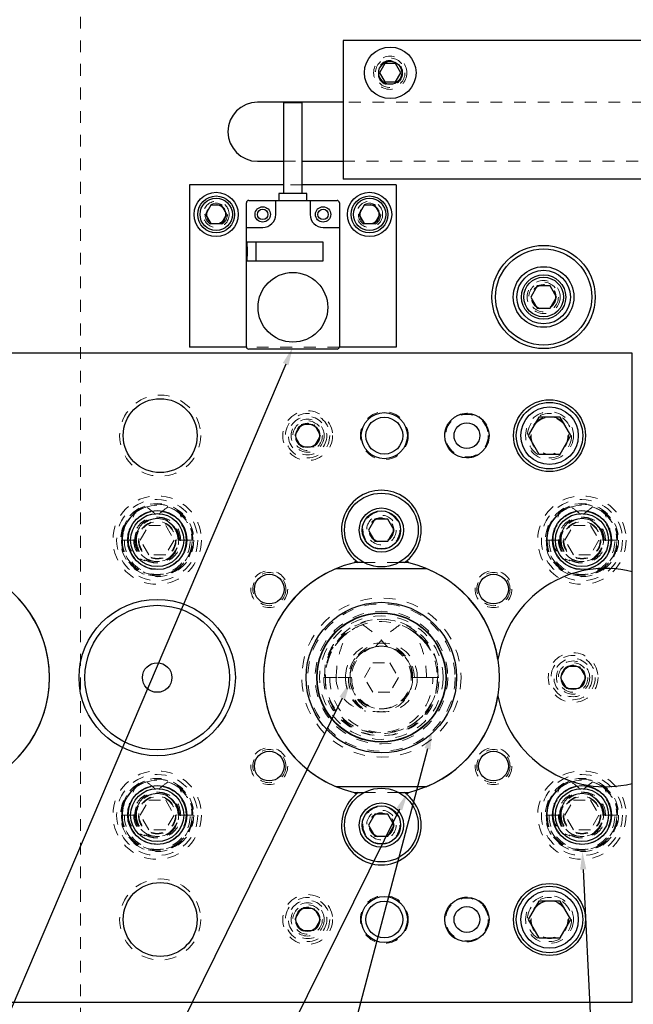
# Model space of a CAD drawing. Header units: inches. Extents: x 220 to 877, y 4 to 174.
# Tile 374 of 656: x 419 to 424, y 156 to 164. Entities that reach past the tile are written whole.
import ezdxf

# ---------------------------------------------------------------- set-up
doc = ezdxf.new("R2010")
doc.units = ezdxf.units.IN
doc.header["$LTSCALE"] = 0.5
doc.header["$MEASUREMENT"] = 0
doc.linetypes.add('HIDDEN', pattern=[0.225, 0.15, -0.075])
for name, color, linetype in [('DIE-M-S', 8, 'Continuous'), ('DIE-M-S2', 1, 'Continuous'), ('DIE-M-S3', 8, 'Continuous'), ('DSS-M-S', 53, 'Continuous'), ('MFT-M-S', 8, 'Continuous'), ('SID-M-S', 105, 'Continuous'), ('SVD-M-S', 8, 'Continuous')]:
    doc.layers.add(name, color=color, linetype=linetype)

msp = doc.modelspace()

# ---------------------------------------------------------------- linework, layer by layer
at = {"layer": 'DIE-M-S', "linetype": 'Continuous', "lineweight": 25}
for p, q in [((421.1549, 163.29596), (421.1549, 162.52705)), ((421.23364, 163.29596), (421.1549, 163.29596)), ((421.31238, 163.29596), (421.23364, 163.29596)), ((421.31238, 162.52705), (421.31238, 163.29596)), ((420.35864, 162.59988), (420.35864, 161.22488)), ((421.1549, 162.59988), (420.35864, 162.59988)), ((422.10864, 162.59988), (421.31238, 162.59988)), ((422.10864, 162.59988), (422.10864, 161.22488)), ((420.85962, 162.46799), (421.08797, 162.46799)), ((421.08797, 162.34988), (421.08797, 162.46799)), ((421.08797, 162.46799), (421.37931, 162.46799)), ((421.11553, 162.52705), (421.11553, 162.46799)), ((421.23364, 162.52705), (421.11553, 162.52705)), ((421.35175, 162.52705), (421.23364, 162.52705)), ((421.35175, 162.46799), (421.35175, 162.52705)), ((421.37931, 162.46799), (421.37931, 162.34988)), ((421.37931, 162.46799), (421.60765, 162.46799)), ((420.83994, 162.23964), (420.83994, 162.44831)), ((421.62734, 162.44831), (421.62734, 162.23964)), ((420.83994, 162.11366), (420.83994, 162.23964)), ((420.83994, 162.23964), (420.97773, 162.23964)), ((421.48954, 162.23964), (421.62734, 162.23964)), ((421.62734, 162.23964), (421.62734, 161.22783)), ((421.48954, 162.11366), (420.83994, 162.11366)), ((420.83994, 161.95618), (420.83994, 162.11366)), ((420.84387, 162.11366), (420.84387, 161.95618)), ((420.91868, 162.11366), (420.91868, 161.95618)), ((421.48954, 161.95618), (421.48954, 162.11366)), ((420.83994, 161.22783), (420.83994, 161.95618)), ((420.83994, 161.95618), (421.48954, 161.95618)), ((420.84016, 161.22488), (420.35864, 161.22488)), ((421.60765, 161.20815), (420.85962, 161.20815)), ((422.10864, 161.22488), (421.62712, 161.22488)), ((424.10864, 161.17488), (407.30864, 161.17488)), ((424.10864, 159.3221), (424.10864, 161.17488)), ((421.78799, 159.39988), (421.7703, 159.39988)), ((421.83521, 159.39988), (421.78799, 159.39988)), ((422.1793, 159.39988), (422.13207, 159.39988)), ((422.19698, 159.39988), (422.1793, 159.39988)), ((424.10864, 157.52766), (424.10864, 159.3221)), ((421.7703, 157.44988), (421.78799, 157.44988)), ((421.78799, 157.44988), (421.83521, 157.44988)), ((422.13207, 157.44988), (422.1793, 157.44988)), ((422.1793, 157.44988), (422.19698, 157.44988)), ((424.10864, 155.67488), (424.10864, 157.52766)), ((407.30864, 155.67488), (424.10864, 155.67488))]:
    msp.add_line(p, q, dxfattribs=at)
at = {"layer": 'DIE-M-S', "linetype": 'HIDDEN', "lineweight": 18}
for p, q in [((421.31238, 162.59988), (421.1549, 162.59988)), ((420.84781, 162.07429), (420.84387, 162.07429)), ((420.84781, 161.99555), (420.84781, 162.07429)), ((420.84387, 161.99555), (420.84781, 161.99555)), ((421.62712, 161.22488), (420.84016, 161.22488)), ((422.13207, 159.39988), (421.83521, 159.39988)), ((421.83521, 157.44988), (422.13207, 157.44988))]:
    msp.add_line(p, q, dxfattribs=at)
at = {"layer": 'DIE-M-S', "linetype": 'Continuous', "lineweight": 25}
for centre, radius in [((420.58364, 162.34988), 0.1875), ((421.88364, 162.34988), 0.1875), ((420.97773, 162.34988), 0.06496), ((420.97774, 162.34988), 0.0445), ((421.48954, 162.34988), 0.06496), ((421.48954, 162.34988), 0.0445), ((421.23364, 161.56248), 0.29528), ((420.10864, 160.47488), 0.3135), ((423.40864, 160.47488), 0.3045), ((422.00864, 160.47488), 0.195), ((422.00864, 160.47488), 0.15625), ((422.70864, 160.47488), 0.1875), ((421.35864, 160.47488), 0.1005), ((421.03364, 159.17488), 0.126), ((422.93364, 159.17488), 0.126), ((420.08364, 158.42488), 0.6625), ((420.08364, 158.42488), 0.6125), ((420.08364, 158.42488), 0.125), ((423.60864, 158.42488), 0.1005), ((421.03364, 157.67488), 0.126), ((422.93364, 157.67488), 0.126), ((420.10864, 156.37488), 0.3135), ((423.40864, 156.37488), 0.3045), ((422.00864, 156.37488), 0.195), ((422.00864, 156.37488), 0.15625), ((422.70864, 156.37488), 0.1875), ((421.35864, 156.37488), 0.1005)]:
    msp.add_circle(centre, radius, dxfattribs=at)
at = {"layer": 'DIE-M-S', "linetype": 'HIDDEN', "lineweight": 18}
for centre, radius in [((420.58364, 162.34988), 0.1105), ((421.88364, 162.34988), 0.1105), ((423.40864, 160.47488), 0.203), ((421.98364, 159.67488), 0.1005), ((421.98364, 157.17488), 0.1005), ((423.40864, 156.37488), 0.203)]:
    msp.add_circle(centre, radius, dxfattribs=at)
at = {"layer": 'DIE-M-S', "linetype": 'Continuous', "lineweight": 25}
for centre, radius, start, end in [((420.85962, 162.44831), 0.01969, 90, 180), ((421.60765, 162.44831), 0.01969, 0, 90), ((420.97773, 162.34988), 0.11024, 270, 0), ((421.48954, 162.34988), 0.11024, 180, 270), ((420.85962, 161.22783), 0.01969, 180, 270), ((421.60765, 161.22783), 0.01969, 270, 0), ((421.98364, 159.67488), 0.3375, 305.430945, 234.569055), ((418.18364, 158.42488), 0.9875, 283.442024, 76.557976), ((421.98364, 158.42488), 1, 103.391083, 256.608917), ((421.76164, 159.39488), 0.01, 30, 163.668566), ((422.20564, 159.39488), 0.01, 16.331434, 150), ((421.98364, 158.42488), 1, 8.887564, 76.608917), ((423.88364, 158.42488), 0.925, 75.921961, 170.385245), ((421.98364, 158.42488), 1, 283.391083, 351.112436), ((423.88364, 158.42488), 0.925, 189.614755, 284.078039), ((421.98364, 157.17488), 0.3375, 125.430945, 54.569055), ((421.76164, 157.45488), 0.01, 196.331434, 330), ((422.20564, 157.45488), 0.01, 210, 343.668566)]:
    msp.add_arc(centre, radius, start, end, dxfattribs=at)
at = {"layer": 'DIE-M-S2', "linetype": 'Continuous', "lineweight": 25}
for p, q in [((421.76144, 159.39988), (421.75205, 159.39769)), ((421.7703, 159.39988), (421.76144, 159.39988)), ((421.83521, 159.39988), (421.78799, 159.39988)), ((422.1793, 159.39988), (422.13207, 159.39988)), ((422.20585, 159.39988), (422.19698, 159.39988)), ((422.21524, 159.39769), (422.20585, 159.39988)), ((421.60368, 159.34988), (422.36361, 159.34988)), ((422.36361, 157.49988), (421.60368, 157.49988)), ((421.75205, 157.45207), (421.76144, 157.44988)), ((421.76144, 157.44988), (421.7703, 157.44988)), ((421.78799, 157.44988), (421.83521, 157.44988)), ((422.13207, 157.44988), (422.1793, 157.44988)), ((422.19698, 157.44988), (422.20585, 157.44988)), ((422.20585, 157.44988), (422.21524, 157.45207))]:
    msp.add_line(p, q, dxfattribs=at)
at = {"layer": 'DIE-M-S2', "linetype": 'HIDDEN', "lineweight": 18}
for p, q in [((422.13207, 159.39988), (421.83521, 159.39988)), ((421.83521, 157.44988), (422.13207, 157.44988))]:
    msp.add_line(p, q, dxfattribs=at)
at = {"layer": 'DIE-M-S2', "linetype": 'Continuous', "lineweight": 25}
for radius in [0.638, 0.548, 0.545]:
    msp.add_circle((421.98364, 158.42488), radius, dxfattribs=at)
at = {"layer": 'DIE-M-S2', "linetype": 'HIDDEN', "lineweight": 18}
msp.add_circle((421.98364, 158.42488), 0.625, dxfattribs=at)
at = {"layer": 'DIE-M-S2', "linetype": 'Continuous', "lineweight": 25}
for centre, radius, start, end in [((418.18364, 158.42488), 0.9875, 292.474369, 67.525631), ((421.98364, 158.42488), 1, 112.331645, 247.668355), ((421.98364, 158.42488), 1, 292.331645, 67.668355)]:
    msp.add_arc(centre, radius, start, end, dxfattribs=at)
at = {"layer": 'DIE-M-S3', "linetype": 'Continuous', "lineweight": 25}
for p, q in [((423.30452, 161.74363), (423.25039, 161.64988)), ((423.41277, 161.74363), (423.30452, 161.74363)), ((423.4669, 161.64988), (423.41277, 161.74363)), ((423.25039, 161.64988), (423.30452, 161.55613)), ((423.41277, 161.55613), (423.4669, 161.64988)), ((423.30452, 161.55613), (423.41277, 161.55613))]:
    msp.add_line(p, q, dxfattribs=at)
for centre, radius in [((423.35864, 161.64988), 0.4375), ((423.35864, 161.64988), 0.4075), ((423.35864, 161.64988), 0.25687), ((423.35864, 161.64988), 0.22687), ((423.35864, 161.64988), 0.1875), ((423.35864, 161.64988), 0.16781), ((420.08364, 159.58988), 0.25), ((420.08364, 159.58988), 0.225), ((423.68364, 159.58988), 0.25), ((423.68364, 159.58988), 0.225), ((420.08364, 157.25988), 0.25), ((420.08364, 157.25988), 0.225), ((423.68364, 157.25988), 0.25), ((423.68364, 157.25988), 0.225)]:
    msp.add_circle(centre, radius, dxfattribs=at)
at = {"layer": 'DIE-M-S3', "linetype": 'HIDDEN', "lineweight": 18}
for centre, radius in [((423.35864, 161.64988), 0.1405), ((423.35864, 161.64988), 0.125), ((423.35864, 161.64988), 0.10497), ((423.35864, 161.64988), 0.1047), ((423.35864, 161.64988), 0.10418), ((420.10864, 160.47488), 0.34375), ((421.35864, 160.47488), 0.211), ((422.00864, 160.47488), 0.203), ((422.70864, 160.47488), 0.19), ((421.35864, 160.47488), 0.1405), ((420.08364, 159.58988), 0.34375), ((420.08364, 159.58988), 0.31), ((423.68364, 159.58988), 0.34375), ((423.68364, 159.58988), 0.31), ((420.08364, 159.58988), 0.245), ((423.68364, 159.58988), 0.245), ((420.08364, 159.58988), 0.16), ((420.08364, 159.58988), 0.16), ((420.08364, 159.58988), 0.155), ((423.68364, 159.58988), 0.16), ((423.68364, 159.58988), 0.16), ((423.68364, 159.58988), 0.155), ((421.03364, 159.17488), 0.14062), ((422.93364, 159.17488), 0.14062), ((421.98364, 158.42488), 0.675), ((423.60864, 158.42488), 0.211), ((423.60864, 158.42488), 0.1405), ((421.03364, 157.67488), 0.14062), ((422.93364, 157.67488), 0.14062), ((420.08364, 157.25988), 0.34375), ((420.08364, 157.25988), 0.31), ((423.68364, 157.25988), 0.34375), ((423.68364, 157.25988), 0.31), ((420.08364, 157.25988), 0.245), ((423.68364, 157.25988), 0.245), ((420.08364, 157.25988), 0.16), ((420.08364, 157.25988), 0.16), ((420.08364, 157.25988), 0.155), ((423.68364, 157.25988), 0.16), ((423.68364, 157.25988), 0.16), ((423.68364, 157.25988), 0.155), ((420.10864, 156.37488), 0.34375), ((421.35864, 156.37488), 0.211), ((422.00864, 156.37488), 0.203), ((422.70864, 156.37488), 0.19), ((421.35864, 156.37488), 0.1405)]:
    msp.add_circle(centre, radius, dxfattribs=at)
at = {"layer": 'DSS-M-S', "linetype": 'Continuous', "lineweight": 25}
for p, q in [((421.65864, 163.82488), (421.65864, 162.64988)), ((431.65864, 163.82488), (421.65864, 163.82488)), ((421.65864, 163.29988), (420.93364, 163.29988)), ((420.93364, 162.79988), (421.1549, 162.79988)), ((421.31238, 162.79988), (421.65864, 162.79988)), ((426.63364, 162.64988), (421.65864, 162.64988))]:
    msp.add_line(p, q, dxfattribs=at)
at = {"layer": 'DSS-M-S', "linetype": 'HIDDEN', "lineweight": 18}
for p, q in [((430.80864, 163.29988), (421.65864, 163.29988)), ((421.1549, 162.79988), (421.31238, 162.79988)), ((421.65864, 162.79988), (426.63364, 162.79988))]:
    msp.add_line(p, q, dxfattribs=at)
for centre, radius in [((422.05864, 163.54988), 0.1405), ((422.05864, 163.54988), 0.1005), ((420.58364, 162.34988), 0.0795), ((421.88364, 162.34988), 0.0795), ((423.35864, 161.64988), 0.1005), ((423.40864, 160.47488), 0.15625), ((421.03364, 159.17488), 0.15625), ((422.93364, 159.17488), 0.15625), ((421.98364, 158.42488), 0.52345), ((421.03364, 157.67488), 0.15625), ((422.93364, 157.67488), 0.15625), ((423.40864, 156.37488), 0.15625)]:
    msp.add_circle(centre, radius, dxfattribs=at)
at = {"layer": 'DSS-M-S', "linetype": 'Continuous', "lineweight": 25}
msp.add_arc((420.93364, 163.04988), 0.25, 90, 270, dxfattribs=at)
at = {"layer": 'MFT-M-S', "linetype": 'HIDDEN', "lineweight": 18}
msp.add_line((419.43364, 149.92488), (419.43364, 166.92488), dxfattribs=at)
at = {"layer": 'SID-M-S'}
for p, q in [((421.17251, 161.08136), (416.13616, 149.25682)), ((421.65187, 158.2505), (417.21217, 149.25235)), ((422.37467, 157.8213), (420.11526, 149.26583)), ((422.13662, 157.31008), (418.14654, 149.25223)), ((423.69462, 156.79857), (424.05767, 149.27198))]:
    msp.add_line(p, q, dxfattribs=at)
for points in [[(421.14859, 161.09154), (421.23364, 161.22488), (421.14859, 161.09154), (421.19643, 161.07117)], [(421.62855, 158.262), (421.7209, 158.39039), (421.62855, 158.262), (421.67519, 158.23899)], [(422.34953, 157.82794), (422.4145, 157.97213), (422.34953, 157.82794), (422.39981, 157.81466)], [(422.11332, 157.32162), (422.20585, 157.44988), (422.11332, 157.32162), (422.15992, 157.29854)], [(423.66865, 156.79731), (423.6871, 156.95439), (423.66865, 156.79731), (423.72059, 156.79982)]]:
    msp.add_solid(points, dxfattribs=at)
at = {"layer": 'SVD-M-S', "linetype": 'Continuous', "lineweight": 25}
for p, q in [((422.01361, 163.62788), (421.96858, 163.54988)), ((422.10368, 163.62788), (422.01361, 163.62788)), ((422.14871, 163.54988), (422.10368, 163.62788)), ((421.96858, 163.54988), (422.01361, 163.47188)), ((422.10368, 163.47188), (422.14871, 163.54988)), ((422.01361, 163.47188), (422.10368, 163.47188)), ((420.53854, 162.428), (420.49343, 162.34988)), ((420.62875, 162.428), (420.53854, 162.428)), ((420.67385, 162.34988), (420.62875, 162.428)), ((421.83854, 162.428), (421.79343, 162.34988)), ((421.92875, 162.428), (421.83854, 162.428)), ((421.97385, 162.34988), (421.92875, 162.428)), ((420.49343, 162.34988), (420.53854, 162.27175)), ((420.62875, 162.27175), (420.67385, 162.34988)), ((421.79343, 162.34988), (421.83854, 162.27175)), ((421.92875, 162.27175), (421.97385, 162.34988)), ((420.53854, 162.27175), (420.62875, 162.27175)), ((421.83854, 162.27175), (421.92875, 162.27175)), ((423.31858, 160.63088), (423.22851, 160.47488)), ((423.49871, 160.63088), (423.31858, 160.63088)), ((423.58878, 160.47488), (423.49871, 160.63088)), ((423.22851, 160.47488), (423.31858, 160.31888)), ((423.49871, 160.31888), (423.58878, 160.47488)), ((423.31858, 160.31888), (423.49871, 160.31888)), ((421.92952, 159.76863), (421.87539, 159.67488)), ((422.03777, 159.76863), (421.92952, 159.76863)), ((422.0919, 159.67488), (422.03777, 159.76863)), ((421.87539, 159.67488), (421.92952, 159.58113)), ((422.03777, 159.58113), (422.0919, 159.67488)), ((421.92952, 159.58113), (422.03777, 159.58113)), ((421.92952, 157.26863), (421.87539, 157.17488)), ((422.03777, 157.26863), (421.92952, 157.26863)), ((422.0919, 157.17488), (422.03777, 157.26863)), ((421.87539, 157.17488), (421.92952, 157.08113)), ((422.03777, 157.08113), (422.0919, 157.17488)), ((421.92952, 157.08113), (422.03777, 157.08113)), ((423.31858, 156.53088), (423.22851, 156.37488)), ((423.49871, 156.53088), (423.31858, 156.53088)), ((423.58878, 156.37488), (423.49871, 156.53088)), ((423.22851, 156.37488), (423.31858, 156.21888)), ((423.49871, 156.21888), (423.58878, 156.37488)), ((423.31858, 156.21888), (423.49871, 156.21888))]:
    msp.add_line(p, q, dxfattribs=at)
at = {"layer": 'SVD-M-S', "linetype": 'HIDDEN', "lineweight": 18}
for p, q in [((421.25039, 160.47488), (421.30452, 160.56863)), ((421.30452, 160.56863), (421.41277, 160.56863)), ((421.41277, 160.56863), (421.4669, 160.47488)), ((421.30452, 160.38113), (421.25039, 160.47488)), ((421.4669, 160.47488), (421.41277, 160.38113)), ((421.41277, 160.38113), (421.30452, 160.38113)), ((420.28275, 159.80797), (420.26586, 159.82227)), ((423.88275, 159.80797), (423.86586, 159.82227)), ((419.93931, 159.58988), (420.01147, 159.71488)), ((420.01147, 159.71488), (420.15581, 159.71488)), ((420.15581, 159.71488), (420.22798, 159.58988)), ((423.53931, 159.58988), (423.61147, 159.71488)), ((423.61147, 159.71488), (423.75581, 159.71488)), ((423.75581, 159.71488), (423.82798, 159.58988)), ((420.23681, 159.68859), (420.24252, 159.66634)), ((423.83681, 159.68859), (423.84252, 159.66634)), ((419.80511, 159.58988), (419.78139, 159.58988)), ((419.90143, 159.58988), (419.78833, 159.58988)), ((419.78833, 159.58988), (419.90143, 159.58988)), ((419.90837, 159.58988), (419.80511, 159.58988)), ((420.01147, 159.46488), (419.93931, 159.58988)), ((420.22798, 159.58988), (420.15581, 159.46488)), ((420.26047, 159.58988), (420.25891, 159.58988)), ((420.26586, 159.58988), (420.26047, 159.58988)), ((420.27346, 159.58988), (420.26586, 159.58988)), ((420.3286, 159.58988), (420.27346, 159.58988)), ((420.37895, 159.58988), (420.3286, 159.58988)), ((420.38434, 159.58988), (420.37895, 159.58988)), ((420.38434, 159.58988), (420.3859, 159.58988)), ((423.40511, 159.58988), (423.38139, 159.58988)), ((423.50143, 159.58988), (423.38833, 159.58988)), ((423.38833, 159.58988), (423.50143, 159.58988)), ((423.50837, 159.58988), (423.40511, 159.58988)), ((423.61147, 159.46488), (423.53931, 159.58988)), ((423.82798, 159.58988), (423.75581, 159.46488)), ((423.86047, 159.58988), (423.85891, 159.58988)), ((423.86586, 159.58988), (423.86047, 159.58988)), ((423.87346, 159.58988), (423.86586, 159.58988)), ((423.9286, 159.58988), (423.87346, 159.58988)), ((423.97895, 159.58988), (423.9286, 159.58988)), ((423.98434, 159.58988), (423.97895, 159.58988)), ((423.98434, 159.58988), (423.9859, 159.58988)), ((420.15581, 159.46488), (420.01147, 159.46488)), ((423.75581, 159.46488), (423.61147, 159.46488)), ((422.28248, 158.7941), (422.24864, 158.81909)), ((422.27064, 158.80338), (422.31395, 158.76446)), ((422.33928, 158.73976), (422.28248, 158.7941)), ((421.50721, 158.53334), (421.50103, 158.42488)), ((421.83931, 158.42488), (421.91147, 158.54988)), ((421.91147, 158.54988), (422.05581, 158.54988)), ((422.05581, 158.54988), (422.12798, 158.42488)), ((422.46625, 158.42488), (422.46007, 158.53334)), ((423.50039, 158.42488), (423.55452, 158.51863)), ((423.55452, 158.51863), (423.66277, 158.51863)), ((423.66277, 158.51863), (423.7169, 158.42488)), ((421.5474, 158.42488), (421.49561, 158.42488)), ((421.71864, 158.42488), (421.50864, 158.42488)), ((421.50864, 158.42488), (421.71864, 158.42488)), ((421.73168, 158.42488), (421.5474, 158.42488)), ((421.91147, 158.29988), (421.83931, 158.42488)), ((422.12798, 158.42488), (422.05581, 158.29988)), ((422.23561, 158.42488), (422.24103, 158.42488)), ((422.24864, 158.42488), (422.24103, 158.42488)), ((422.2635, 158.42488), (422.24864, 158.42488)), ((422.36744, 158.42488), (422.2635, 158.42488)), ((422.45864, 158.42488), (422.36744, 158.42488)), ((422.45864, 158.42488), (422.45857, 158.433)), ((422.46625, 158.42488), (422.45864, 158.42488)), ((422.47168, 158.42488), (422.46625, 158.42488)), ((423.55452, 158.33113), (423.50039, 158.42488)), ((423.7169, 158.42488), (423.66277, 158.33113)), ((422.05581, 158.29988), (421.91147, 158.29988)), ((423.66277, 158.33113), (423.55452, 158.33113)), ((420.28275, 157.47797), (420.26586, 157.49227)), ((423.88275, 157.47797), (423.86586, 157.49227)), ((419.93931, 157.25988), (420.01147, 157.38488)), ((420.01147, 157.38488), (420.15581, 157.38488)), ((420.15581, 157.38488), (420.22798, 157.25988)), ((423.53931, 157.25988), (423.61147, 157.38488)), ((423.61147, 157.38488), (423.75581, 157.38488)), ((423.75581, 157.38488), (423.82798, 157.25988)), ((420.23681, 157.35859), (420.24252, 157.33634)), ((423.83681, 157.35859), (423.84252, 157.33634)), ((419.80511, 157.25988), (419.78139, 157.25988)), ((419.90143, 157.25988), (419.78833, 157.25988)), ((419.78833, 157.25988), (419.90143, 157.25988)), ((419.90837, 157.25988), (419.80511, 157.25988)), ((420.01147, 157.13488), (419.93931, 157.25988)), ((420.22798, 157.25988), (420.15581, 157.13488)), ((420.26047, 157.25988), (420.25891, 157.25988)), ((420.26586, 157.25988), (420.26047, 157.25988)), ((420.27346, 157.25988), (420.26586, 157.25988)), ((420.3286, 157.25988), (420.27346, 157.25988)), ((420.37895, 157.25988), (420.3286, 157.25988)), ((420.38434, 157.25988), (420.37895, 157.25988)), ((420.38434, 157.25988), (420.3859, 157.25988)), ((423.40511, 157.25988), (423.38139, 157.25988)), ((423.50143, 157.25988), (423.38833, 157.25988)), ((423.38833, 157.25988), (423.50143, 157.25988)), ((423.50837, 157.25988), (423.40511, 157.25988)), ((423.61147, 157.13488), (423.53931, 157.25988)), ((423.82798, 157.25988), (423.75581, 157.13488)), ((423.86047, 157.25988), (423.85891, 157.25988)), ((423.86586, 157.25988), (423.86047, 157.25988)), ((423.87346, 157.25988), (423.86586, 157.25988)), ((423.9286, 157.25988), (423.87346, 157.25988)), ((423.97895, 157.25988), (423.9286, 157.25988)), ((423.98434, 157.25988), (423.97895, 157.25988)), ((423.98434, 157.25988), (423.9859, 157.25988)), ((420.15581, 157.13488), (420.01147, 157.13488)), ((423.75581, 157.13488), (423.61147, 157.13488)), ((421.25039, 156.37488), (421.30452, 156.46863)), ((421.30452, 156.46863), (421.41277, 156.46863)), ((421.41277, 156.46863), (421.4669, 156.37488)), ((421.30452, 156.28113), (421.25039, 156.37488)), ((421.4669, 156.37488), (421.41277, 156.28113)), ((421.41277, 156.28113), (421.30452, 156.28113))]:
    msp.add_line(p, q, dxfattribs=at)
at = {"layer": 'SVD-M-S', "linetype": 'Continuous', "lineweight": 25}
for centre, radius in [((422.05864, 163.54988), 0.2185), ((422.05864, 163.54988), 0.0975), ((420.58364, 162.34988), 0.156), ((420.58364, 162.34988), 0.137), ((421.88364, 162.34988), 0.156), ((421.88364, 162.34988), 0.137), ((423.40864, 160.47488), 0.28125), ((423.40864, 160.47488), 0.24375), ((422.70864, 160.47488), 0.1095), ((421.98364, 159.67488), 0.3125), ((421.98364, 159.67488), 0.1875), ((421.98364, 159.67488), 0.1625), ((421.98364, 157.17488), 0.3125), ((421.98364, 157.17488), 0.1875), ((421.98364, 157.17488), 0.1625), ((423.40864, 156.37488), 0.28125), ((423.40864, 156.37488), 0.24375), ((422.70864, 156.37488), 0.1095)]:
    msp.add_circle(centre, radius, dxfattribs=at)
at = {"layer": 'SVD-M-S', "linetype": 'HIDDEN', "lineweight": 18}
for centre, radius in [((422.05864, 163.54988), 0.125), ((422.05864, 163.54988), 0.10497), ((422.05864, 163.54988), 0.1047), ((422.05864, 163.54988), 0.10418), ((420.58364, 162.34988), 0.095), ((420.58364, 162.34988), 0.08397), ((420.58364, 162.34988), 0.0837), ((420.58364, 162.34988), 0.08318), ((421.88364, 162.34988), 0.095), ((421.88364, 162.34988), 0.08397), ((421.88364, 162.34988), 0.0837), ((421.88364, 162.34988), 0.08318), ((421.35864, 160.47488), 0.1875), ((421.35864, 160.47488), 0.1625), ((422.70864, 160.47488), 0.1805), ((423.40864, 160.47488), 0.1875), ((423.40864, 160.47488), 0.16072), ((423.40864, 160.47488), 0.16045), ((423.40864, 160.47488), 0.15993), ((421.35864, 160.47488), 0.125), ((421.35864, 160.47488), 0.10497), ((421.35864, 160.47488), 0.1047), ((421.35864, 160.47488), 0.10418), ((420.08364, 159.58988), 0.375), ((423.68364, 159.58988), 0.375), ((421.98364, 159.67488), 0.15625), ((421.98364, 159.67488), 0.125), ((421.98364, 159.67488), 0.10497), ((421.98364, 159.67488), 0.1047), ((421.98364, 159.67488), 0.10418), ((421.98364, 158.42488), 0.5625), ((423.60864, 158.42488), 0.1875), ((423.60864, 158.42488), 0.1625), ((423.60864, 158.42488), 0.125), ((423.60864, 158.42488), 0.10497), ((423.60864, 158.42488), 0.1047), ((423.60864, 158.42488), 0.10418), ((420.08364, 157.25988), 0.375), ((423.68364, 157.25988), 0.375), ((421.98364, 157.17488), 0.15625), ((421.98364, 157.17488), 0.125), ((421.98364, 157.17488), 0.10497), ((421.98364, 157.17488), 0.1047), ((421.98364, 157.17488), 0.10418), ((421.35864, 156.37488), 0.1875), ((421.35864, 156.37488), 0.1625), ((422.70864, 156.37488), 0.1805), ((423.40864, 156.37488), 0.1875), ((423.40864, 156.37488), 0.16072), ((423.40864, 156.37488), 0.16045), ((423.40864, 156.37488), 0.15993), ((421.35864, 156.37488), 0.125), ((421.35864, 156.37488), 0.10497), ((421.35864, 156.37488), 0.1047), ((421.35864, 156.37488), 0.10418)]:
    msp.add_circle(centre, radius, dxfattribs=at)
for centre, radius, start, end in [((420.07928, 159.59644), 0.29796, 32.967817, 181.2606), ((420.08712, 159.59485), 0.29882, 359.046609, 180.953391), ((420.08364, 159.58988), 0.29531, 51.900706, 0), ((420.0809, 159.59188), 0.29257, 107.486382, 180.391472), ((420.09047, 159.59799), 0.28553, 46.151027, 72.926722), ((423.67928, 159.59644), 0.29796, 32.967817, 181.2606), ((423.68712, 159.59485), 0.29882, 359.046609, 180.953391), ((423.68364, 159.58988), 0.29531, 51.900706, 0), ((423.6809, 159.59188), 0.29257, 107.486382, 180.391472), ((423.69047, 159.59799), 0.28553, 46.151027, 72.926722), ((420.07526, 159.59311), 0.19063, 359.029966, 180.970034), ((420.09203, 159.59311), 0.19063, 359.029966, 180.970034), ((423.67526, 159.59311), 0.19063, 359.029966, 180.970034), ((423.69203, 159.59311), 0.19063, 359.029966, 180.970034), ((420.08155, 159.59225), 0.18013, 82.171105, 180.755124), ((420.08364, 159.58988), 0.18221, 32.80047, 0), ((420.08858, 159.59355), 0.17926, 98.7849, 156.042842), ((420.08574, 159.59225), 0.18013, 359.244876, 97.828895), ((420.07871, 159.59355), 0.17926, 23.957158, 81.2151), ((423.68155, 159.59225), 0.18013, 82.171105, 180.755124), ((423.68364, 159.58988), 0.18221, 32.80047, 0), ((423.68858, 159.59355), 0.17926, 98.7849, 156.042842), ((423.68574, 159.59225), 0.18013, 359.244876, 97.828895), ((423.67871, 159.59355), 0.17926, 23.957158, 81.2151), ((420.08364, 159.58988), 0.18221, 0, 31.568385), ((423.68364, 159.58988), 0.18221, 0, 32.80047), ((420.08017, 159.58491), 0.29882, 179.046609, 0.953391), ((420.08712, 159.58491), 0.29882, 179.046609, 0.953391), ((420.07526, 159.58511), 0.28696, 179.046609, 0.953391), ((420.09203, 159.58511), 0.28696, 179.046609, 0.953391), ((420.07526, 159.58665), 0.19063, 179.029966, 0.970034), ((420.09059, 159.58909), 0.20593, 179.77925, 237.841599), ((420.09203, 159.58665), 0.19063, 179.029966, 0.970034), ((420.08017, 159.58685), 0.17877, 179.029966, 0.970034), ((420.08712, 159.58685), 0.17877, 179.029966, 0.970034), ((423.68017, 159.58491), 0.29882, 179.046609, 0.953391), ((423.68712, 159.58491), 0.29882, 179.046609, 0.953391), ((423.67526, 159.58511), 0.28696, 179.046609, 0.953391), ((423.69203, 159.58511), 0.28696, 179.046609, 0.953391), ((423.67526, 159.58665), 0.19063, 179.029966, 0.970034), ((423.69059, 159.58909), 0.20593, 179.77925, 237.841599), ((423.69203, 159.58665), 0.19063, 179.029966, 0.970034), ((423.68017, 159.58685), 0.17877, 179.029966, 0.970034), ((423.68712, 159.58685), 0.17877, 179.029966, 0.970034), ((421.9761, 158.44279), 0.47755, 26.399652, 169.070717), ((421.989, 158.43839), 0.48055, 11.395618, 181.610912), ((421.97748, 158.42924), 0.46886, 108.877269, 180.53304), ((421.98364, 158.42488), 0.475, 56.089671, 0), ((421.99954, 158.44349), 0.45225, 48.927068, 71.705144), ((421.96427, 158.43161), 0.28446, 358.6441, 181.3559), ((422.00302, 158.43161), 0.28446, 358.6441, 181.3559), ((421.97927, 158.43021), 0.26069, 77.479847, 181.172275), ((421.98364, 158.42488), 0.265, 19.267908, 0), ((421.99678, 158.42775), 0.26511, 104.253713, 180.619836), ((421.98801, 158.43021), 0.26069, 358.827725, 102.520153), ((421.97051, 158.42775), 0.26511, 359.380164, 75.746287), ((421.98364, 158.42488), 0.265, 0, 19.267908), ((421.97713, 158.41329), 0.48166, 178.62082, 1.37918), ((421.99016, 158.41329), 0.48166, 178.62082, 1.37918), ((421.96427, 158.41391), 0.45575, 178.62082, 1.37918), ((422.00302, 158.41391), 0.45575, 178.62082, 1.37918), ((421.96427, 158.41815), 0.28446, 178.6441, 1.3559), ((421.99946, 158.42274), 0.31958, 179.616608, 242.346232), ((422.00302, 158.41815), 0.28446, 178.6441, 1.3559), ((421.97713, 158.41857), 0.25856, 178.600686, 1.399314), ((421.99016, 158.41857), 0.25856, 178.600686, 1.399314), ((420.07928, 157.26644), 0.29796, 32.967817, 181.2606), ((420.08712, 157.26485), 0.29882, 359.046609, 180.953391), ((420.08364, 157.25988), 0.29531, 51.900706, 0), ((420.0809, 157.26188), 0.29257, 107.486382, 180.391472), ((420.09047, 157.26799), 0.28553, 46.151027, 72.926722), ((423.67928, 157.26644), 0.29796, 32.967817, 181.2606), ((423.68712, 157.26485), 0.29882, 359.046609, 180.953391), ((423.68364, 157.25988), 0.29531, 51.900706, 0), ((423.6809, 157.26188), 0.29257, 107.486382, 180.391472), ((423.69047, 157.26799), 0.28553, 46.151027, 72.926722), ((420.07526, 157.26311), 0.19063, 359.029966, 180.970034), ((420.09203, 157.26311), 0.19063, 359.029966, 180.970034), ((423.67526, 157.26311), 0.19063, 359.029966, 180.970034), ((423.69203, 157.26311), 0.19063, 359.029966, 180.970034), ((420.08155, 157.26225), 0.18013, 82.171105, 180.755124), ((420.08364, 157.25988), 0.18221, 32.80047, 0), ((420.08858, 157.26355), 0.17926, 98.7849, 156.042842), ((420.08574, 157.26225), 0.18013, 359.244876, 97.828895), ((420.07871, 157.26355), 0.17926, 23.957158, 81.2151), ((423.68155, 157.26225), 0.18013, 82.171105, 180.755124), ((423.68364, 157.25988), 0.18221, 32.80047, 0), ((423.68858, 157.26355), 0.17926, 98.7849, 156.042842), ((423.68574, 157.26225), 0.18013, 359.244876, 97.828895), ((423.67871, 157.26355), 0.17926, 23.957158, 81.2151), ((420.08364, 157.25988), 0.18221, 0, 32.80047), ((423.68364, 157.25988), 0.18221, 0, 32.80047), ((420.08017, 157.25491), 0.29882, 179.046609, 0.953391), ((420.08712, 157.25491), 0.29882, 179.046609, 0.953391), ((420.07526, 157.25511), 0.28696, 179.046609, 0.953391), ((420.09203, 157.25511), 0.28696, 179.046609, 0.953391), ((420.07526, 157.25665), 0.19063, 179.029966, 0.970034), ((420.09059, 157.25909), 0.20593, 179.77925, 237.841599), ((420.08017, 157.25685), 0.17877, 179.029966, 0.970034), ((420.09203, 157.25665), 0.19063, 179.029966, 0.970034), ((420.08712, 157.25685), 0.17877, 179.029966, 0.970034), ((423.68017, 157.25491), 0.29882, 179.046609, 0.953391), ((423.68712, 157.25491), 0.29882, 179.046609, 0.953391), ((423.67526, 157.25511), 0.28696, 179.046609, 0.953391), ((423.69203, 157.25511), 0.28696, 179.046609, 0.953391), ((423.67526, 157.25665), 0.19063, 179.029966, 0.970034), ((423.69059, 157.25909), 0.20593, 179.77925, 237.841599), ((423.68017, 157.25685), 0.17877, 179.029966, 0.970034), ((423.69203, 157.25665), 0.19063, 179.029966, 0.970034), ((423.68712, 157.25685), 0.17877, 179.029966, 0.970034)]:
    msp.add_arc(centre, radius, start, end, dxfattribs=at)
for centre, major_axis, ratio, start_param, end_param in [((420.08095, 159.58988), (-0.298, 0), 0.9770185, 5.3589201, 6.2831853), ((420.08633, 159.58988), (0.298, 0), 0.9770185, 0, 0.9242652), ((423.68095, 159.58988), (-0.298, 0), 0.9770185, 5.3589201, 6.2831853), ((423.68633, 159.58988), (0.298, 0), 0.9770185, 0, 0.9242652), ((420.07984, 159.58988), (-0.18602, 0), 0.9770185, 4.8127458, 6.2831853), ((420.08745, 159.58988), (0.18602, 0), 0.9770185, 0, 1.4704395), ((423.67984, 159.58988), (-0.18602, 0), 0.9770185, 4.8127458, 6.2831853), ((423.68745, 159.58988), (0.18602, 0), 0.9770185, 0, 1.4704395), ((420.08633, 159.58988), (-0.17952, 0), 0.9770185, 5.8321061, 6.2831853), ((420.08095, 159.58988), (0.17952, 0), 0.9770185, 0, 0.4510792), ((423.68633, 159.58988), (-0.17952, 0), 0.9770185, 5.8321061, 6.2831853), ((423.68095, 159.58988), (0.17952, 0), 0.9770185, 0, 0.4510792), ((420.03303, 159.58988), (-0.19435, 0), 0.9353071, 0, 1.2996527), ((420.12591, 159.58988), (0.23209, 0), 0.9661431, 3.1415927, 4.0379113), ((423.63303, 159.58988), (-0.19435, 0), 0.9353071, 0, 1.2996527), ((423.72591, 159.58988), (0.23209, 0), 0.9661431, 3.1415927, 4.0379113), ((421.97632, 158.42488), (-0.48233, 0), 0.966834, 5.275983, 6.0484615), ((421.99097, 158.42488), (0.48233, 0), 0.966834, 0.2347238, 1.0072023), ((421.97622, 158.42488), (-0.27243, 0), 0.966834, 4.8772739, 6.2831853), ((421.99107, 158.42488), (0.27243, 0), 0.966834, 0, 1.4059114), ((421.91191, 158.42488), (-0.31206, 0), 0.9318009, 0, 1.3747819), ((422.08916, 158.42488), (0.38537, 0), 0.9410518, 3.1415927, 4.0466314), ((420.08095, 157.25988), (-0.298, 0), 0.9770185, 5.3589201, 6.2831853), ((420.08633, 157.25988), (0.298, 0), 0.9770185, 0, 0.9242652), ((423.68095, 157.25988), (-0.298, 0), 0.9770185, 5.3589201, 6.2831853), ((423.68633, 157.25988), (0.298, 0), 0.9770185, 0, 0.9242652), ((420.07984, 157.25988), (-0.18602, 0), 0.9770185, 4.8127458, 6.2831853), ((420.08745, 157.25988), (0.18602, 0), 0.9770185, 0, 1.4704395), ((423.67984, 157.25988), (-0.18602, 0), 0.9770185, 4.8127458, 6.2831853), ((423.68745, 157.25988), (0.18602, 0), 0.9770185, 0, 1.4704395), ((420.08633, 157.25988), (-0.17952, 0), 0.9770185, 5.8321061, 6.2831853), ((420.08095, 157.25988), (0.17952, 0), 0.9770185, 0, 0.4510792), ((423.68633, 157.25988), (-0.17952, 0), 0.9770185, 5.8321061, 6.2831853), ((423.68095, 157.25988), (0.17952, 0), 0.9770185, 0, 0.4510792), ((420.03303, 157.25988), (-0.19435, 0), 0.9353071, 0, 1.2996527), ((420.12591, 157.25988), (0.23209, 0), 0.9661431, 3.1415927, 4.0379113), ((423.63303, 157.25988), (-0.19435, 0), 0.9353071, 0, 1.2996527), ((423.72591, 157.25988), (0.23209, 0), 0.9661431, 3.1415927, 4.0379113)]:
    msp.add_ellipse(centre, major_axis=major_axis, ratio=ratio, start_param=start_param, end_param=end_param, dxfattribs=at)
for points, knots in [([(419.99299, 159.87093), (420.01633, 159.85328), (420.05665, 159.82278), (420.09143, 159.78614), (420.10608, 159.77071)], [0, 0, 0, 0, 0.5788633, 1, 1, 1, 1]), ([(420.1743, 159.87093), (420.15096, 159.85328), (420.11064, 159.82278), (420.07585, 159.78614), (420.0612, 159.77071)], [0, 0, 0, 0, 0.5788633, 1, 1, 1, 1]), ([(423.59299, 159.87093), (423.61633, 159.85328), (423.65665, 159.82278), (423.69143, 159.78614), (423.70608, 159.77071)], [0, 0, 0, 0, 0.5788633, 1, 1, 1, 1]), ([(423.7743, 159.87093), (423.75096, 159.85328), (423.71064, 159.82278), (423.67585, 159.78614), (423.6612, 159.77071)], [0, 0, 0, 0, 0.5788633, 1, 1, 1, 1]), ([(419.83868, 159.58988), (419.84043, 159.62207), (419.84463, 159.6996), (419.87403, 159.77172), (419.89123, 159.8139)], [0, 0, 0, 0, 0.4151488, 1, 1, 1, 1]), ([(420.27606, 159.8139), (420.299, 159.78988), (420.34484, 159.74187), (420.37495, 159.65952), (420.37791, 159.60808), (420.37895, 159.58988)], [0, 0, 0, 0, 0.3929723, 0.7852535, 1, 1, 1, 1]), ([(420.3286, 159.58988), (420.32686, 159.62207), (420.32266, 159.6996), (420.29325, 159.77172), (420.27606, 159.8139)], [0, 0, 0, 0, 0.4151488, 1, 1, 1, 1]), ([(423.43868, 159.58988), (423.44043, 159.62207), (423.44463, 159.6996), (423.47403, 159.77172), (423.49123, 159.8139)], [0, 0, 0, 0, 0.4151488, 1, 1, 1, 1]), ([(423.87606, 159.8139), (423.899, 159.78988), (423.94484, 159.74187), (423.97495, 159.65952), (423.97791, 159.60808), (423.97895, 159.58988)], [0, 0, 0, 0, 0.3929723, 0.7852535, 1, 1, 1, 1]), ([(423.9286, 159.58988), (423.92686, 159.62207), (423.92266, 159.6996), (423.89325, 159.77172), (423.87606, 159.8139)], [0, 0, 0, 0, 0.4151488, 1, 1, 1, 1]), ([(421.82579, 158.87288), (421.86052, 158.84752), (421.93676, 158.79184), (422.00088, 158.72247), (422.03579, 158.6847)], [0, 0, 0, 0, 0.4555585, 1, 1, 1, 1]), ([(422.1415, 158.87288), (422.10677, 158.84752), (422.03052, 158.79184), (421.96641, 158.72247), (421.9315, 158.6847)], [0, 0, 0, 0, 0.4555585, 1, 1, 1, 1]), ([(421.59985, 158.42488), (421.60267, 158.4733), (421.60787, 158.5628), (421.64385, 158.69014), (421.67893, 158.76537), (421.69665, 158.80338)], [0, 0, 0, 0, 0.3683479, 0.680906, 1, 1, 1, 1]), ([(422.36744, 158.42488), (422.36462, 158.4733), (422.35941, 158.5628), (422.32343, 158.69014), (422.28836, 158.76537), (422.27064, 158.80338)], [0, 0, 0, 0, 0.3683479, 0.680906, 1, 1, 1, 1]), ([(422.33857, 158.73899), (422.35301, 158.72195), (422.38454, 158.68476), (422.42023, 158.61677), (422.45152, 158.52933), (422.45602, 158.46328), (422.45864, 158.42488)], [0, 0, 0, 0, 0.1963373, 0.4284174, 0.667666, 1, 1, 1, 1]), ([(422.2338, 158.51233), (422.23395, 158.51141), (422.23869, 158.48254), (422.23988, 158.45324), (422.24103, 158.42488)], [0, 0, 0, 0, 0.0318365, 1, 1, 1, 1]), ([(419.99299, 157.54093), (420.01633, 157.52328), (420.05665, 157.49278), (420.09143, 157.45614), (420.10608, 157.44071)], [0, 0, 0, 0, 0.5788633, 1, 1, 1, 1]), ([(420.1743, 157.54093), (420.15096, 157.52328), (420.11064, 157.49278), (420.07585, 157.45614), (420.0612, 157.44071)], [0, 0, 0, 0, 0.5788633, 1, 1, 1, 1]), ([(423.59299, 157.54093), (423.61633, 157.52328), (423.65665, 157.49278), (423.69143, 157.45614), (423.70608, 157.44071)], [0, 0, 0, 0, 0.5788633, 1, 1, 1, 1]), ([(423.7743, 157.54093), (423.75096, 157.52328), (423.71064, 157.49278), (423.67585, 157.45614), (423.6612, 157.44071)], [0, 0, 0, 0, 0.5788633, 1, 1, 1, 1]), ([(419.83868, 157.25988), (419.84043, 157.29207), (419.84463, 157.3696), (419.87403, 157.44172), (419.89123, 157.4839)], [0, 0, 0, 0, 0.4151488, 1, 1, 1, 1]), ([(420.27606, 157.4839), (420.299, 157.45988), (420.34484, 157.41187), (420.37495, 157.32952), (420.37791, 157.27808), (420.37895, 157.25988)], [0, 0, 0, 0, 0.3929723, 0.7852535, 1, 1, 1, 1]), ([(420.3286, 157.25988), (420.32686, 157.29207), (420.32266, 157.3696), (420.29325, 157.44172), (420.27606, 157.4839)], [0, 0, 0, 0, 0.4151488, 1, 1, 1, 1]), ([(423.43868, 157.25988), (423.44043, 157.29207), (423.44463, 157.3696), (423.47403, 157.44172), (423.49123, 157.4839)], [0, 0, 0, 0, 0.4151488, 1, 1, 1, 1]), ([(423.87606, 157.4839), (423.899, 157.45988), (423.94484, 157.41187), (423.97495, 157.32952), (423.97791, 157.27808), (423.97895, 157.25988)], [0, 0, 0, 0, 0.3929723, 0.7852535, 1, 1, 1, 1]), ([(423.9286, 157.25988), (423.92686, 157.29207), (423.92266, 157.3696), (423.89325, 157.44172), (423.87606, 157.4839)], [0, 0, 0, 0, 0.4151488, 1, 1, 1, 1])]:
    msp.add_open_spline(points, degree=3, knots=knots, dxfattribs=at)

doc.saveas('drawing.dxf')
